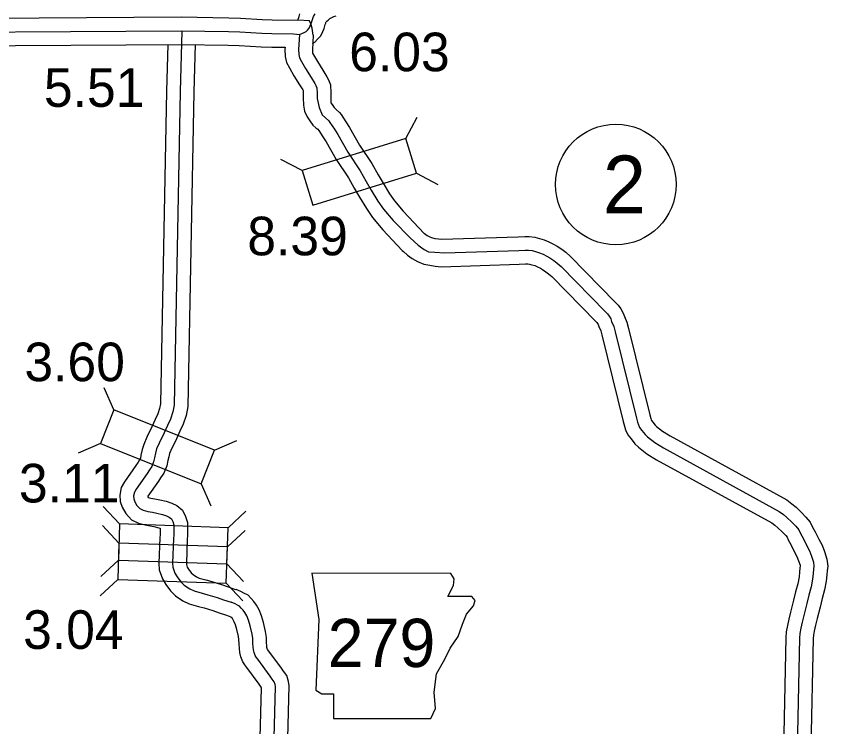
# Model space of a CAD drawing. Extents: x -83719 to 153526, y -11835 to 11446.
# Drawn here: x 5927.1 to 6223, y 639.6 to 898.9 of the extents above; entities that cross this region are included whole.
import ezdxf

# ---------------------------------------------------------------- set-up
doc = ezdxf.new("R2010")
doc.units = 0
for name, color, linetype in [('Level 10', 7, 'Continuous'), ('Level 11', 7, 'Continuous'), ('Level 20', 7, 'Continuous'), ('Level 21', 7, 'Continuous'), ('Level 25', 7, 'Continuous'), ('Level 27', 7, 'Continuous'), ('Level 58', 7, 'Continuous'), ('Level 59', 7, 'Continuous')]:
    doc.layers.add(name, color=color, linetype=linetype)

msp = doc.modelspace()

# ---------------------------------------------------------------- linework, layer by layer
at = {"layer": 'Level 10'}
for points in [[(5852.29, 900.46), (5858.17, 898.26), (5859.02, 897.92), (5859.97, 897.79), (5860.91, 897.8), (5862.91, 897.74), (5866.15, 897.76), (5987.25, 898.58), (6004.62, 898.3), (6008.88, 898.12), (6016.81, 897.7), (6020.45, 897.59), (6029.79, 897.45)], [(6029.79, 897.45), (6030.22, 898.81), (6030.51, 899.73)], [(6035.14, 888.88), (6036.01, 889.37), (6036.99, 890.45), (6038.12, 891.72), (6038.84, 893.32), (6039.32, 894.43), (6039.76, 895.82), (6039.93, 896.37), (6039.99, 896.52), (6040.14, 896.76), (6040.38, 897.04), (6040.83, 897.45), (6041.47, 897.98), (6042.35, 898.53), (6042.86, 898.74), (6043.76, 898.98)], [(5866.21, 887.76), (5987.2, 888.57), (6004.33, 888.31), (6008.4, 888.13), (6016.4, 887.71), (6020.22, 887.6), (6025.18, 887.52)], [(5982.33, 888.6), (5981.89, 871.51)], [(5992.34, 888.6), (5991.89, 871.26)], [(5981.89, 871.48), (5979.66, 757.47), (5979.34, 755.73), (5978.69, 753.77), (5977.74, 751.75), (5976.47, 749.07), (5974.64, 745.31)], [(5991.89, 871.29), (5989.64, 756.46), (5989.05, 753.25), (5988, 750.07), (5986.78, 747.48), (5985.48, 744.74), (5983.63, 740.93)], [(6031.76, 869.1), (6031.77, 866.4), (6032.17, 864.22), (6033.13, 862.13), (6034.17, 860.73), (6035.29, 859.14), (6036.35, 858.09), (6037.06, 857.6)], [(6041.76, 869.16), (6041.77, 867.33), (6041.78, 867.25), (6042.27, 866.6), (6042.97, 865.61), (6043.72, 864.86), (6044.95, 863.74)], [(6044.95, 863.74), (6045.54, 863), (6047.25, 860.36), (6048.65, 858.27), (6052.29, 851.84), (6056.78, 845.12), (6059.08, 841.02), (6060.82, 837.93), (6063.15, 834.11), (6064.95, 831.48), (6068.16, 827.71), (6075.88, 819.64)], [(6037.06, 857.6), (6037.39, 857.19), (6038.9, 854.86), (6040.12, 853.03), (6043.77, 846.6), (6048.24, 839.89), (6050.36, 836.12), (6052.2, 832.86), (6054.76, 828.67), (6057, 825.4), (6060.79, 820.95), (6067.83, 813.42)], [(6075.88, 819.64), (6075.96, 819.57), (6076.88, 818.92), (6077.85, 818.34), (6078.52, 818.08), (6079.74, 817.82), (6081.04, 817.59), (6082.22, 817.51), (6110.12, 818.42), (6112.59, 818.51), (6114.12, 818.51), (6116.24, 818.27), (6117.93, 817.78), (6119.55, 817.28), (6121.28, 816.57), (6123, 815.72), (6124.35, 814.93), (6126.01, 813.82), (6127.45, 812.75), (6129.23, 811.23), (6145.51, 794.57), (6146.63, 793.46), (6147.52, 792.09), (6148.42, 790.57), (6148.85, 789.27), (6149.75, 787.27), (6150.29, 784.93), (6158.09, 753.47), (6158.45, 752.12), (6158.63, 751.57), (6158.7, 751.43), (6159.18, 750.8), (6160.08, 749.67), (6160.58, 749.19), (6162.75, 747.46), (6165.59, 745.76), (6208.07, 722.4), (6209.93, 720.98), (6211.46, 719.7), (6213.37, 717.84), (6215.05, 716.14), (6216.64, 714.26), (6217.49, 712.47), (6218.45, 710.77), (6219.73, 708.13), (6220.91, 705.87), (6221.8, 703.53), (6222.7, 700.82), (6223.01, 698.28), (6222.82, 696.56), (6222.66, 695.02), (6222.42, 692.8), (6221.8, 689.55), (6220.95, 686.43), (6220.21, 683.33), (6219.08, 679.1), (6218.55, 676.73), (6218.07, 674.57), (6217.78, 673.12), (6217.74, 671.8), (6216.86, 631.96)], [(6067.83, 813.42), (6068.25, 813.04), (6069.73, 811.73), (6071.42, 810.53), (6073.45, 809.32), (6075.66, 808.46), (6077.84, 808.01), (6079.8, 807.66), (6082.02, 807.49), (6110.45, 808.43), (6112.78, 808.51), (6113.58, 808.51), (6114.26, 808.43), (6115.04, 808.21), (6116.16, 807.86), (6117.17, 807.45), (6118.25, 806.91), (6119.04, 806.45), (6120.25, 805.64), (6121.22, 804.92), (6122.39, 803.92), (6138.41, 787.53), (6138.83, 787.11), (6139.02, 786.82), (6139.26, 786.41), (6139.51, 785.65), (6140.23, 784.05), (6140.57, 782.59), (6148.41, 750.95), (6148.86, 749.3), (6149.29, 747.92), (6150.1, 746.2), (6151.3, 744.64), (6152.68, 742.9), (6153.99, 741.66), (6157.04, 739.22), (6160.61, 737.08), (6202.6, 714), (6203.68, 713.17), (6204.76, 712.27), (6206.33, 710.74), (6207.67, 709.39), (6208.16, 708.81), (6208.6, 707.88), (6209.59, 706.12), (6210.8, 703.63), (6211.77, 701.77), (6212.38, 700.18), (6212.9, 698.62), (6212.94, 698.23), (6212.88, 697.61), (6212.72, 696.08), (6212.52, 694.29), (6212.05, 691.8), (6211.26, 688.91), (6210.51, 685.79), (6209.36, 681.47), (6208.79, 678.9), (6208.29, 676.65), (6207.81, 674.29), (6207.74, 672.07), (6206.84, 631.3)], [(5974.64, 745.31), (5973.56, 742.64), (5972.99, 740.77), (5972.53, 738.78), (5972.34, 737.61), (5972.08, 737), (5971.52, 736.21), (5970.65, 734.91), (5966.51, 728.98), (5965.39, 726.88), (5964.86, 724.16), (5965.03, 721.8), (5965.75, 719.72), (5966.98, 717.46), (5969.07, 715.19), (5971.63, 713.93), (5974.04, 713.29), (5975.86, 712.97), (5977.26, 712.7), (5979.07, 712.25), (5979.55, 712.11), (5979.55, 712.06), (5979.52, 710.89), (5979.5, 709.73), (5979.41, 708.6), (5979.09, 699.29), (5979.16, 696.87), (5980.39, 693.56), (5981.62, 691.53), (5983.35, 689.27), (5985.16, 687.42), (5987.83, 685.63), (5990.18, 684.47), (5993.56, 683.57), (5995.59, 683), (5998.8, 682.03), (6001.05, 681.24), (6003.78, 680.31)], [(5983.78, 741.27), (5983, 739.33), (5982.66, 738.18), (5982.34, 736.83), (5982.02, 734.86), (5980.89, 732.13), (5979.74, 730.51), (5978.9, 729.26), (5975.05, 723.74), (5975, 723.65), (5975.17, 723.33), (5976.2, 723.06), (5977.65, 722.8), (5979.38, 722.48), (5981.77, 721.89), (5983.79, 721.26), (5985.58, 720.34), (5987.69, 718.67), (5988.85, 716.3), (5989.49, 714.12), (5989.55, 712.12), (5989.52, 710.69), (5989.49, 709.24), (5989.4, 708.03), (5989.1, 699.26), (5989.11, 698.81), (5989.44, 697.92), (5989.89, 697.17), (5990.91, 695.84), (5991.58, 695.16), (5992.85, 694.3), (5993.72, 693.88), (5996.2, 693.21), (5998.38, 692.6), (6001.9, 691.54), (6004.32, 690.69), (6007, 689.78)], [(6026.07, 635.54), (6026.57, 654.57), (6026.36, 656.14), (6025.72, 658.35), (6024.48, 659.96), (6023.8, 660.98), (6019.15, 667.24), (6018.71, 667.83), (6018.7, 667.84), (6018.58, 668.16), (6018.47, 668.61), (6018.4, 669.15), (6018.34, 670.34), (6018.29, 672.24), (6018.01, 674.36), (6017.2, 677.7), (6016.49, 680.13), (6015.63, 682.32), (6014.63, 684.06), (6013.71, 685.37), (6012.78, 686.39), (6011.6, 687.62), (6010.12, 688.42), (6008.96, 689.02), (6007.22, 689.7)], [(6016.07, 635.77), (6016.55, 653.86), (6016.35, 654.12), (6015.61, 655.23), (6011.13, 661.26), (6010.43, 662.2), (6009.7, 663.39), (6009.01, 665.2), (6008.64, 666.75), (6008.43, 668.2), (6008.34, 669.95), (6008.3, 671.46), (6008.16, 672.53), (6007.54, 675.12), (6007.02, 676.89), (6006.6, 677.97), (6006.18, 678.69), (6005.9, 679.1), (6005.49, 679.55), (6005.46, 679.57), (6004.83, 679.89), (6003.56, 680.4)]]:
    msp.add_lwpolyline(points, dxfattribs=at)
at = {"layer": 'Level 11'}
for points in [[(6035.35, 891.95), (6034.96, 894.45), (6034.46, 896.03), (6033.96, 897.19), (6029.79, 897.45)], [(6035.35, 891.95), (6035.07, 886.65), (6035.11, 885.56), (6035.15, 885.41), (6035.49, 884.72), (6036.88, 882.33), (6038.88, 879.13), (6040.39, 876.77), (6040.93, 875.59), (6041.63, 873.8), (6041.75, 870.91), (6041.76, 869.16)], [(6025.1, 887.52), (6025.05, 886.7), (6025.16, 884.19), (6025.67, 882.01), (6026.68, 879.97), (6028.32, 877.17), (6030.42, 873.79), (6031.6, 871.96), (6031.71, 871.72), (6031.75, 870.68), (6031.76, 869.1)]]:
    msp.add_lwpolyline(points, dxfattribs=at)
at = {"layer": 'Level 20'}
for p, q in [((6069.19, 854.2), (6073.3, 861.98)), ((6031.35, 842.53), (6023.57, 846.64)), ((6073.08, 841.59), (6080.86, 837.48)), ((5962.64, 755.21), (5959.16, 763.29)), ((5957.75, 742.95), (5949.67, 739.47)), ((5999.42, 740.54), (6007.51, 744.02)), ((5994.54, 728.28), (5998.01, 720.2)), ((5964.78, 713.63), (5958.77, 720.06)), ((6004.35, 712.26), (6010.79, 718.27)), ((5964.54, 706.62), (5958.53, 713.05)), ((6004.11, 705.25), (6010.54, 711.26)), ((5964.32, 700.44), (5957.89, 694.43)), ((6003.9, 699.07), (6009.9, 692.64)), ((5964.08, 693.43), (5957.65, 687.42)), ((6003.66, 692.06), (6009.66, 685.63))]:
    msp.add_line(p, q, dxfattribs=at)
for points in [[(6069.19, 854.2), (6031.35, 842.53), (6035.24, 829.91), (6073.08, 841.59)], [(5999.42, 740.54), (5962.64, 755.21), (5957.75, 742.95), (5994.54, 728.28)], [(5964.32, 700.44), (6003.9, 699.07), (6004.35, 712.26), (5964.78, 713.63)], [(6004.11, 705.25), (5964.54, 706.62), (5964.08, 693.43), (6003.66, 692.06)]]:
    msp.add_lwpolyline(points, close=True, dxfattribs=at)
at = {"layer": 'Level 21'}
msp.add_lwpolyline([(6034.88, 695.64), (6037.42, 678.72), (6036.29, 653.06), (6038.54, 651.65), (6042.77, 651.65), (6042.77, 642.63), (6078.3, 642.63), (6079.99, 646.3), (6079.43, 652.22), (6080.27, 658.98), (6083.38, 664.34), (6085.35, 668.29), (6088.17, 672.52), (6089.86, 677.03), (6091.27, 680.7), (6093.81, 683.8), (6094.37, 685.77), (6093.24, 687.18), (6084.5, 687.18), (6086.48, 691.13), (6086.76, 693.67), (6085.59, 695.61)], close=True, dxfattribs=at)
at = {"layer": 'Level 27'}
msp.add_circle((6145.74, 837.47), 22, dxfattribs=at)
at = {"layer": 'Level 59'}
for points in [[(6030.36, 892.22), (6032.02, 892.86), (6032.85, 893.33), (6033.28, 893.8), (6033.88, 894.47), (6034.27, 895.34), (6034.63, 896.18), (6034.99, 897.31), (6035.22, 898.05), (6035.52, 898.79), (6036.08, 899.69)], [(5866.18, 892.76), (5987.23, 893.58), (6004.48, 893.31), (6008.64, 893.13), (6016.6, 892.71), (6020.33, 892.59), (6028.13, 892.47), (6030.36, 892.22)], [(5987.46, 893.41), (5986.89, 871.39)], [(6030.36, 892.22), (6030.06, 886.68), (6030.14, 884.88), (6030.41, 883.71), (6031.08, 882.34), (6032.6, 879.75), (6034.65, 876.46), (6035.99, 874.36), (6036.33, 873.63), (6036.67, 872.77), (6036.75, 870.8), (6036.76, 869.13)], [(5986.89, 871.39), (5984.65, 756.97), (5984.2, 754.49), (5983.35, 751.92), (5982.26, 749.61), (5980.98, 746.9), (5979.14, 743.12)], [(6036.76, 869.13), (6036.76, 868.86), (6037.56, 865.55), (6038.61, 862.91), (6041.01, 860.67)], [(6041.01, 860.67), (6041.46, 860.09), (6043.08, 857.61), (6044.38, 855.65), (6048.03, 849.22), (6052.51, 842.51), (6054.72, 838.57), (6056.51, 835.39), (6058.96, 831.39), (6060.98, 828.44), (6064.47, 824.33), (6070.67, 818.07)], [(6070.67, 818.07), (6073.59, 815.37), (6075.77, 813.72), (6077.42, 812.93), (6079.66, 812.73), (6083.27, 812.54), (6110.29, 813.43), (6112.69, 813.51), (6113.85, 813.51), (6115.25, 813.35), (6116.48, 812.99), (6117.85, 812.57), (6119.22, 812.01), (6120.62, 811.31), (6121.69, 810.69), (6123.13, 809.73), (6124.34, 808.83), (6125.81, 807.57), (6141.96, 791.05), (6142.73, 790.29), (6143.27, 789.46), (6143.84, 788.49), (6144.18, 787.46), (6144.99, 785.66), (6145.43, 783.76), (6153.25, 752.21), (6153.66, 750.71), (6153.96, 749.74), (6154.4, 748.81), (6155.24, 747.72), (6156.38, 746.29), (6157.28, 745.43), (6159.89, 743.34), (6163.1, 741.42), (6205.33, 718.2), (6206.81, 717.08), (6208.11, 715.98), (6209.85, 714.29), (6211.36, 712.77), (6212.4, 711.54), (6213.04, 710.17), (6214.02, 708.44), (6215.26, 705.88), (6216.34, 703.82), (6217.09, 701.85), (6217.8, 699.72), (6217.97, 698.26), (6217.85, 697.09), (6217.69, 695.55), (6217.47, 693.55), (6216.92, 690.68), (6216.11, 687.67), (6215.36, 684.56), (6214.22, 680.28), (6213.67, 677.81), (6213.18, 675.61), (6212.79, 673.7), (6212.74, 671.94), (6211.85, 631.43)], [(5979.14, 743.12), (5978.28, 740.98), (5977.83, 739.48), (5977.44, 737.81), (5977.18, 736.24), (5976.49, 734.57), (5975.63, 733.36), (5974.77, 732.09), (5970.78, 726.36), (5970.15, 725.19), (5969.89, 723.85), (5969.97, 722.82), (5970.34, 721.75), (5971.08, 720.39), (5972.12, 719.26), (5973.39, 718.63), (5975.12, 718.18), (5976.76, 717.88), (5978.32, 717.59), (5980.42, 717.07), (5981.89, 716.61), (5982.86, 716.12), (5983.7, 715.45), (5984.17, 714.49), (5984.51, 713.32), (5984.55, 712.09), (5984.52, 710.79), (5984.5, 709.49), (5984.41, 708.32), (5984.09, 699.28), (5984.14, 697.84), (5984.91, 695.74), (5985.75, 694.35), (5987.13, 692.55), (5988.37, 691.29), (5990.34, 689.97), (5991.95, 689.18), (5994.88, 688.39), (5996.98, 687.8), (6000.35, 686.79), (6002.69, 685.97), (6005.39, 685.05)], [(6021.07, 635.66), (6021.56, 654.31), (6021.46, 655.11), (6021.18, 656.04), (6020.41, 657.04), (6019.71, 658.1), (6015.14, 664.25), (6014.57, 665.01), (6014.2, 665.61), (6013.79, 666.68), (6013.55, 667.68), (6013.42, 668.68), (6013.34, 670.15), (6013.3, 671.85), (6013.09, 673.45), (6012.37, 676.41), (6011.76, 678.51), (6011.12, 680.14), (6010.41, 681.37), (6009.8, 682.24), (6009.13, 682.97), (6008.53, 683.6), (6007.8, 683.99), (6006.89, 684.46), (6005.39, 685.05)]]:
    msp.add_lwpolyline(points, dxfattribs=at)

# ---------------------------------------------------------------- texts
at = {"layer": 'Level 21'}
msp.add_text('279', height=17.6, dxfattribs=at).set_placement((6040.63, 661.44))
at = {"layer": 'Level 25'}
for s, p in [('6.03', (6048.49, 878.79)), ('5.51', (5937.17, 865.8)), ('8.39', (6011.34, 811.64))]:
    msp.add_text(s, height=14.08, dxfattribs=at).set_placement(p)
at = {"layer": 'Level 27'}
msp.add_text('2', height=21.12, dxfattribs=at).set_placement((6141.01, 826.91))
at = {"layer": 'Level 58'}
for s, p in [('3.60', (5930.05, 765.71)), ('3.11', (5928.05, 721.48)), ('3.04', (5929.58, 668.06))]:
    msp.add_text(s, height=14.08, dxfattribs=at).set_placement(p)

doc.saveas('drawing.dxf')
